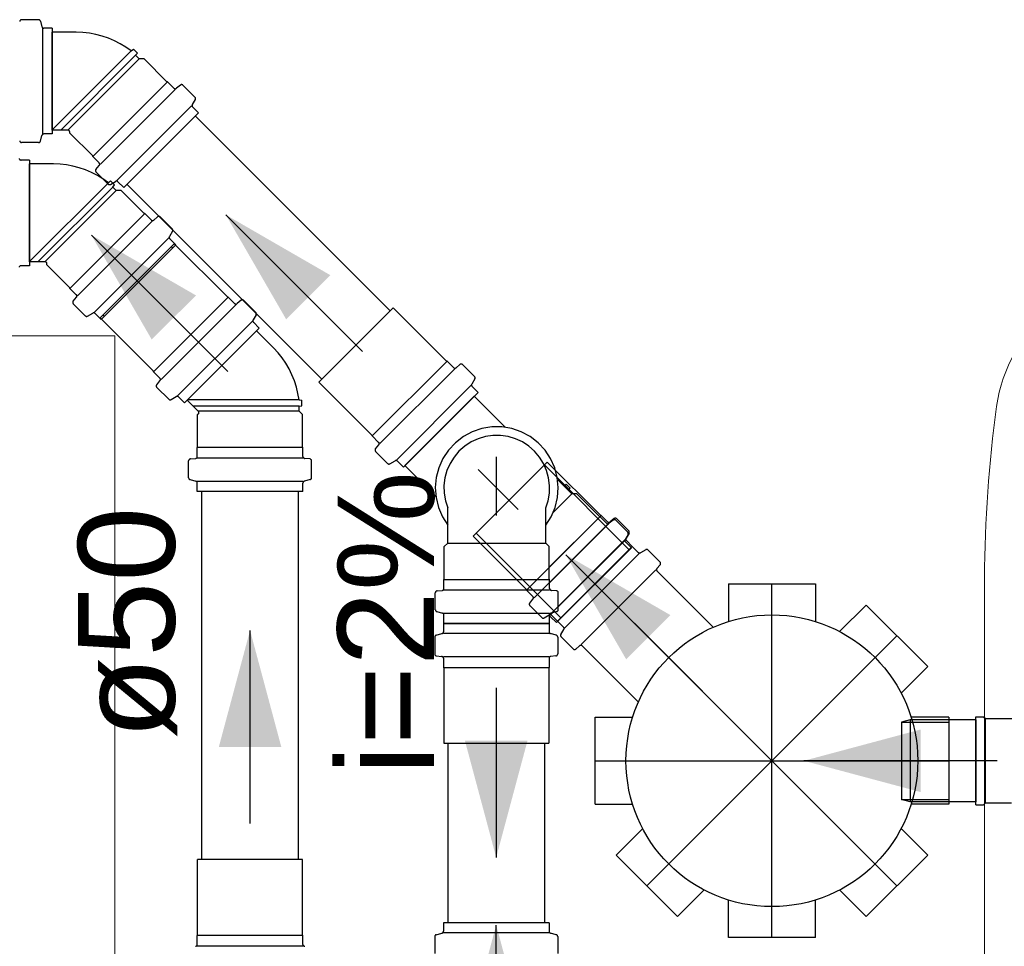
# Model space of a CAD drawing. Header units: millimetres. Extents: x -16331 to -10174, y -4135 to -3584.
# Tile 272 of 456: x -10314.76 to -10312.72, y -3937.85 to -3935.93. Entities that reach past the tile are written whole.
import ezdxf

# ---------------------------------------------------------------- set-up
doc = ezdxf.new("R2010")
doc.units = ezdxf.units.MM
doc.linetypes.add('DASHDOT', pattern=[2.54, 1.27, -0.635, 0, -0.635])
for name, color, linetype in [('CV-Condutos', 1, 'Continuous'), ('CV-Sentido conduto', 7, 'Continuous'), ('P-SANR-FIXT', 7, 'Continuous'), ('Simbolos', 7, 'Continuous'), ('Simbolos_int', 8, 'Continuous'), ('TQ-Condutos', 3, 'Continuous'), ('TQ-Sentido conduto', 7, 'Continuous'), ('TQ-Textos conduto', 7, 'Continuous')]:
    doc.layers.add(name, color=color, linetype=linetype)
doc.layers.add('IFC-Sapata-Contorno', color=253, linetype='Continuous', lineweight=5)
doc.styles.add('Arial', font='arial.ttf', dxfattribs={"height": 100})

msp = doc.modelspace()

# ---------------------------------------------------------------- hatches: boundary and pattern name
at = {"layer": 'CV-Condutos', "linetype": 'Continuous'}
msp.add_hatch(color=11, dxfattribs=at).paths.add_polyline_path([(-10313.7723, -3937.8079), (-10313.8111, -3937.9528), (-10313.7335, -3937.9528)])
at = {"layer": 'CV-Sentido conduto', "linetype": 'Continuous'}
msp.add_hatch(color=9, dxfattribs=at).paths.add_polyline_path([(-10313.7723, -3937.668), (-10313.7076, -3937.4265), (-10313.837, -3937.4265)])
at = {"layer": 'TQ-Sentido conduto', "linetype": 'Continuous'}
for points in [[(-10314.3319, -3936.3376), (-10314.2069, -3936.5541), (-10314.1154, -3936.4626)], [(-10314.6102, -3936.3794), (-10314.4852, -3936.5959), (-10314.3937, -3936.5044)], [(-10313.6284, -3937.0412), (-10313.5034, -3937.2577), (-10313.4119, -3937.1662)], [(-10314.2817, -3937.1979), (-10314.3464, -3937.4394), (-10314.217, -3937.4394)], [(-10313.1356, -3937.4679), (-10312.8941, -3937.5326), (-10312.8941, -3937.4032)]]:
    msp.add_hatch(color=92, dxfattribs=at).paths.add_polyline_path(points)

# ---------------------------------------------------------------- linework, layer by layer
at = {"layer": 'CV-Condutos'}
for p, q in [((-10313.8723, -3937.4315), (-10313.8723, -3937.8035)), ((-10313.6723, -3937.4315), (-10313.6723, -3937.8035))]:
    msp.add_line(p, q, dxfattribs=at)
msp.add_lwpolyline([(-10313.7723, -3938.5079), (-10313.7723, -3937.8079)], dxfattribs=at)
at = {"layer": 'CV-Sentido conduto'}
msp.add_lwpolyline([(-10313.7723, -3937.3171), (-10313.7723, -3937.668)], dxfattribs=at)
at = {"layer": 'IFC-Sapata-Contorno', "lineweight": 5}
for p, q in [((-10314.5616, -3936.5879), (-10315.8016, -3936.5879)), ((-10314.5616, -3938.4279), (-10314.5616, -3936.5879))]:
    msp.add_line(p, q, dxfattribs=at)
at = {"layer": 'P-SANR-FIXT', "lineweight": 5}
msp.add_line((-10312.7616, -3937.0893), (-10312.7616, -3938.3879), dxfattribs=at)
for centre, radius, start, end in [((-10312.4338, -3936.7755), 0.3058, 127.7645, 172.2355), ((-10310.0509, -3937.1004), 2.7108, 172.2355, 179.7645)]:
    msp.add_arc(centre, radius, start, end, dxfattribs=at)
at = {"layer": 'Simbolos'}
for p, q in [((-10314.7194, -3935.9336), (-10314.7545, -3935.9336)), ((-10314.7156, -3935.9366), (-10314.7124, -3935.9484)), ((-10314.6911, -3935.9514), (-10314.7085, -3935.9514)), ((-10314.6911, -3935.9514), (-10314.6911, -3936.1702)), ((-10314.6413, -3935.9594), (-10314.6911, -3935.9594)), ((-10314.5278, -3935.9983), (-10314.5232, -3935.9945)), ((-10314.5149, -3936.0027), (-10314.5232, -3935.9945)), ((-10314.5188, -3936.0074), (-10314.5149, -3936.0027)), ((-10314.5114, -3936.0147), (-10314.5188, -3936.0074)), ((-10314.5012, -3936.0147), (-10314.5114, -3936.0147)), ((-10314.4537, -3936.0622), (-10314.5012, -3936.0147)), ((-10314.4526, -3936.0622), (-10314.4537, -3936.0622)), ((-10314.4394, -3936.0755), (-10314.4526, -3936.0622)), ((-10314.4259, -3936.0689), (-10314.434, -3936.0757)), ((-10314.3957, -3936.094), (-10314.4205, -3936.0692)), ((-10314.395, -3936.0988), (-10314.4012, -3936.1094)), ((-10314.3883, -3936.1266), (-10314.4006, -3936.1143)), ((-10314.3883, -3936.1266), (-10314.543, -3936.2813)), ((-10314.7156, -3936.185), (-10314.7124, -3936.1732)), ((-10314.6911, -3936.1702), (-10314.7085, -3936.1702)), ((-10314.6588, -3936.1622), (-10314.6911, -3936.1622)), ((-10314.6548, -3936.1683), (-10314.6548, -3936.1662)), ((-10314.6073, -3936.2158), (-10314.6548, -3936.1683)), ((-10314.7194, -3936.188), (-10314.7545, -3936.188)), ((-10314.6073, -3936.2169), (-10314.6073, -3936.2158)), ((-10314.5941, -3936.2302), (-10314.6073, -3936.2169)), ((-10314.7383, -3936.2242), (-10314.7557, -3936.2242)), ((-10314.7383, -3936.2242), (-10314.7383, -3936.443)), ((-10314.6885, -3936.2322), (-10314.7383, -3936.2322)), ((-10314.6006, -3936.2437), (-10314.5938, -3936.2356)), ((-10314.5756, -3936.2738), (-10314.6004, -3936.2491)), ((-10314.575, -3936.2711), (-10314.5704, -3936.2673)), ((-10314.5707, -3936.2745), (-10314.5601, -3936.2683)), ((-10314.5621, -3936.2756), (-10314.5704, -3936.2673)), ((-10314.566, -3936.2802), (-10314.5621, -3936.2756)), ((-10314.5586, -3936.2875), (-10314.566, -3936.2802)), ((-10314.543, -3936.2813), (-10314.5553, -3936.269)), ((-10314.5484, -3936.2875), (-10314.5586, -3936.2875)), ((-10314.5009, -3936.335), (-10314.5484, -3936.2875)), ((-10314.4998, -3936.335), (-10314.5009, -3936.335)), ((-10314.4866, -3936.3483), (-10314.4998, -3936.335)), ((-10314.4731, -3936.3417), (-10314.4812, -3936.3485)), ((-10314.4429, -3936.3668), (-10314.4677, -3936.342)), ((-10314.4422, -3936.3716), (-10314.4484, -3936.3822)), ((-10314.4354, -3936.3994), (-10314.5902, -3936.5541)), ((-10314.4354, -3936.3994), (-10314.4477, -3936.3871)), ((-10314.328, -3936.5079), (-10314.4385, -3936.3975)), ((-10314.7383, -3936.443), (-10314.7557, -3936.443)), ((-10314.706, -3936.435), (-10314.7383, -3936.435)), ((-10314.702, -3936.4411), (-10314.702, -3936.439)), ((-10314.6545, -3936.4886), (-10314.702, -3936.4411)), ((-10314.6545, -3936.4898), (-10314.6545, -3936.4886)), ((-10314.6413, -3936.503), (-10314.6545, -3936.4898)), ((-10314.6478, -3936.5165), (-10314.641, -3936.5084)), ((-10314.6228, -3936.5467), (-10314.6475, -3936.5219)), ((-10314.3269, -3936.5079), (-10314.328, -3936.5079)), ((-10314.3137, -3936.5212), (-10314.3269, -3936.5079)), ((-10314.3002, -3936.5146), (-10314.3083, -3936.5214)), ((-10314.27, -3936.5397), (-10314.2948, -3936.5149)), ((-10314.6179, -3936.5473), (-10314.6073, -3936.5411)), ((-10314.5902, -3936.5541), (-10314.6025, -3936.5418)), ((-10314.2694, -3936.5445), (-10314.2755, -3936.5551)), ((-10313.8752, -3936.6407), (-10313.9857, -3936.5303)), ((-10314.4816, -3936.6615), (-10314.5921, -3936.5511)), ((-10314.2626, -3936.5723), (-10314.2749, -3936.56)), ((-10314.2626, -3936.5723), (-10314.4173, -3936.727)), ((-10314.233, -3936.6132), (-10314.2682, -3936.5779)), ((-10313.8741, -3936.6407), (-10313.8752, -3936.6407)), ((-10313.8608, -3936.654), (-10313.8741, -3936.6407)), ((-10313.8474, -3936.6474), (-10313.8554, -3936.6542)), ((-10313.8172, -3936.6725), (-10313.842, -3936.6477)), ((-10314.4816, -3936.6626), (-10314.4816, -3936.6615)), ((-10314.4684, -3936.6759), (-10314.4816, -3936.6626)), ((-10314.4749, -3936.6894), (-10314.4681, -3936.6813)), ((-10314.0288, -3936.7943), (-10314.1392, -3936.6839)), ((-10313.8165, -3936.6773), (-10313.8227, -3936.6879)), ((-10314.4499, -3936.7195), (-10314.4747, -3936.6948)), ((-10313.8097, -3936.7051), (-10313.9645, -3936.8598)), ((-10313.8097, -3936.7051), (-10313.822, -3936.6928)), ((-10314.4451, -3936.7202), (-10314.4344, -3936.714)), ((-10314.4173, -3936.727), (-10314.4296, -3936.7147)), ((-10314.3888, -3936.7442), (-10314.4116, -3936.7213)), ((-10314.1803, -3936.7209), (-10314.1743, -3936.7215)), ((-10314.1743, -3936.7332), (-10314.1743, -3936.7215)), ((-10313.7537, -3936.7774), (-10313.8179, -3936.7132)), ((-10314.3903, -3936.7513), (-10314.3888, -3936.7498)), ((-10314.1803, -3936.7337), (-10314.1743, -3936.7332)), ((-10314.1803, -3936.7441), (-10314.1803, -3936.7337)), ((-10314.1731, -3936.7513), (-10314.1803, -3936.7441)), ((-10314.3903, -3936.8185), (-10314.3903, -3936.7513)), ((-10314.1731, -3936.8185), (-10314.1731, -3936.7513)), ((-10314.0288, -3936.7955), (-10314.0288, -3936.7943)), ((-10314.0156, -3936.8087), (-10314.0288, -3936.7955)), ((-10314.3911, -3936.8193), (-10314.3903, -3936.8185)), ((-10314.3911, -3936.838), (-10314.3911, -3936.8193)), ((-10314.1723, -3936.8193), (-10314.1731, -3936.8185)), ((-10314.1723, -3936.838), (-10314.1723, -3936.8193)), ((-10314.0221, -3936.8222), (-10314.0153, -3936.8141)), ((-10313.9971, -3936.8524), (-10314.0218, -3936.8276)), ((-10314.4089, -3936.882), (-10314.4089, -3936.8469)), ((-10314.4052, -3936.8429), (-10314.3947, -3936.842)), ((-10314.1581, -3936.8429), (-10314.1686, -3936.842)), ((-10314.1545, -3936.882), (-10314.1545, -3936.8469)), ((-10313.9922, -3936.853), (-10313.9816, -3936.8468)), ((-10313.9645, -3936.8598), (-10313.9768, -3936.8475)), ((-10313.5561, -3936.9599), (-10313.6665, -3936.8494)), ((-10313.8971, -3936.9208), (-10313.9613, -3936.8566)), ((-10314.4059, -3936.8859), (-10314.394, -3936.889)), ((-10314.3911, -3936.9103), (-10314.3911, -3936.8929)), ((-10314.1723, -3936.9103), (-10314.1723, -3936.8929)), ((-10314.1574, -3936.8859), (-10314.1693, -3936.889)), ((-10313.6158, -3936.9153), (-10313.6451, -3936.886)), ((-10314.1723, -3936.9103), (-10314.3911, -3936.9103)), ((-10313.6322, -3936.8989), (-10313.6276, -3936.8951)), ((-10313.6193, -3936.9034), (-10313.6276, -3936.8951)), ((-10313.6231, -3936.908), (-10313.6193, -3936.9034)), ((-10313.6056, -3936.9153), (-10313.6158, -3936.9153)), ((-10313.5581, -3936.9628), (-10313.6056, -3936.9153)), ((-10313.8725, -3937.0173), (-10313.8725, -3936.9445)), ((-10313.6697, -3937.0173), (-10313.6697, -3936.9445)), ((-10313.557, -3936.9628), (-10313.5581, -3936.9628)), ((-10313.5437, -3936.9761), (-10313.557, -3936.9628)), ((-10313.5549, -3936.9599), (-10313.5561, -3936.9599)), ((-10313.5417, -3936.9731), (-10313.5549, -3936.9599)), ((-10313.5302, -3936.9695), (-10313.5383, -3936.9763)), ((-10313.5282, -3936.9666), (-10313.5363, -3936.9734)), ((-10313.5001, -3936.9946), (-10313.5248, -3936.9698)), ((-10313.498, -3936.9916), (-10313.5228, -3936.9668)), ((-10313.7096, -3937.1135), (-10313.8201, -3937.003)), ((-10313.4994, -3936.9994), (-10313.5056, -3937.01)), ((-10313.4926, -3937.0272), (-10313.5049, -3937.0149)), ((-10313.4974, -3936.9965), (-10313.5035, -3937.0071)), ((-10313.4906, -3937.0242), (-10313.5029, -3937.0119)), ((-10313.8797, -3937.0244), (-10313.8725, -3937.0173)), ((-10313.8797, -3937.0916), (-10313.8797, -3937.0244)), ((-10313.6625, -3937.0245), (-10313.6697, -3937.0173)), ((-10313.6625, -3937.0917), (-10313.6625, -3937.0245)), ((-10313.4926, -3937.0272), (-10313.6473, -3937.1819)), ((-10313.6453, -3937.179), (-10313.4906, -3937.0242)), ((-10313.4906, -3937.0242), (-10313.6453, -3937.179)), ((-10313.4906, -3937.0242), (-10313.4783, -3937.0365)), ((-10313.4628, -3937.031), (-10313.4734, -3937.0372)), ((-10313.458, -3937.0317), (-10313.4332, -3937.0565)), ((-10313.4329, -3937.0619), (-10313.4397, -3937.0699)), ((-10313.4395, -3937.0753), (-10313.3233, -3937.1915)), ((-10313.8805, -3937.0924), (-10313.8797, -3937.0916)), ((-10313.8805, -3937.1112), (-10313.8805, -3937.0924)), ((-10313.6617, -3937.0925), (-10313.6625, -3937.0917)), ((-10313.6617, -3937.1112), (-10313.6617, -3937.0925)), ((-10313.8946, -3937.1161), (-10313.8841, -3937.1152)), ((-10313.7096, -3937.1146), (-10313.7096, -3937.1135)), ((-10313.6964, -3937.1278), (-10313.7096, -3937.1146)), ((-10313.6475, -3937.1161), (-10313.658, -3937.1152)), ((-10313.2917, -3937.1019), (-10313.2917, -3937.1796)), ((-10313.2917, -3937.1019), (-10313.1117, -3937.1019)), ((-10313.1117, -3937.1019), (-10313.1117, -3937.1796)), ((-10313.8983, -3937.1551), (-10313.8983, -3937.1201)), ((-10313.7029, -3937.1413), (-10313.6962, -3937.1332)), ((-10313.6439, -3937.1551), (-10313.6439, -3937.1201)), ((-10313.6779, -3937.1715), (-10313.7027, -3937.1467)), ((-10313.0065, -3937.1454), (-10313.0615, -3937.2004)), ((-10313.0065, -3937.1454), (-10312.8792, -3937.2727)), ((-10313.8953, -3937.159), (-10313.8834, -3937.1622)), ((-10313.8805, -3937.1835), (-10313.8805, -3937.166)), ((-10313.6731, -3937.1722), (-10313.6624, -3937.166)), ((-10313.6617, -3937.1835), (-10313.6617, -3937.166)), ((-10313.6473, -3937.1819), (-10313.6596, -3937.1696)), ((-10313.6468, -3937.159), (-10313.6587, -3937.1622)), ((-10313.6453, -3937.179), (-10313.6576, -3937.1666)), ((-10313.8817, -3937.1835), (-10313.6629, -3937.1835)), ((-10313.8817, -3937.1835), (-10313.8817, -3937.2009)), ((-10313.6617, -3937.1835), (-10313.8805, -3937.1835)), ((-10313.6629, -3937.1835), (-10313.6629, -3937.2009)), ((-10313.6453, -3937.179), (-10313.633, -3937.1913)), ((-10313.6385, -3937.2067), (-10313.6323, -3937.1961)), ((-10313.8995, -3937.2118), (-10313.8995, -3937.2468)), ((-10313.8965, -3937.2079), (-10313.8846, -3937.2047)), ((-10313.648, -3937.2079), (-10313.6599, -3937.2047)), ((-10313.6451, -3937.2118), (-10313.6451, -3937.2468)), ((-10313.6379, -3937.2116), (-10313.6131, -3937.2363)), ((-10313.6077, -3937.2366), (-10313.5996, -3937.2298)), ((-10313.5942, -3937.2301), (-10313.4781, -3937.3462)), ((-10313.8958, -3937.2508), (-10313.8853, -3937.2517)), ((-10313.8817, -3937.2557), (-10313.8817, -3937.2745)), ((-10313.6629, -3937.2557), (-10313.6629, -3937.2745)), ((-10313.6487, -3937.2508), (-10313.6592, -3937.2517)), ((-10313.8817, -3937.2745), (-10313.8809, -3937.2753)), ((-10313.8809, -3937.2753), (-10313.8809, -3937.4315)), ((-10313.6629, -3937.2745), (-10313.6637, -3937.2753)), ((-10313.6637, -3937.2753), (-10313.6637, -3937.4315)), ((-10312.8792, -3937.2727), (-10312.9342, -3937.3277)), ((-10313.5677, -3937.3779), (-10313.4899, -3937.3779)), ((-10313.5677, -3937.5579), (-10313.5677, -3937.3779)), ((-10312.8357, -3937.3779), (-10312.9134, -3937.3779)), ((-10312.8357, -3937.3779), (-10312.8357, -3937.5579)), ((-10312.7797, -3937.5591), (-10312.7797, -3937.3767)), ((-10312.7797, -3937.3767), (-10312.7637, -3937.3767)), ((-10312.7637, -3937.3767), (-10312.7597, -3937.3807)), ((-10312.7597, -3937.3807), (-10312.6997, -3937.3807)), ((-10312.9157, -3937.3831), (-10312.9336, -3937.3879)), ((-10312.7797, -3937.3831), (-10312.9157, -3937.3831)), ((-10312.7797, -3937.3831), (-10312.7797, -3937.5527)), ((-10313.5677, -3937.5579), (-10313.4899, -3937.5579)), ((-10312.9157, -3937.5527), (-10312.9336, -3937.5479)), ((-10312.7797, -3937.5527), (-10312.9157, -3937.5527)), ((-10312.8357, -3937.5579), (-10312.9134, -3937.5579)), ((-10312.7797, -3937.5591), (-10312.7637, -3937.5591)), ((-10312.7637, -3937.5591), (-10312.7597, -3937.5551)), ((-10312.7597, -3937.5551), (-10312.7058, -3937.5551)), ((-10313.5241, -3937.663), (-10313.4691, -3937.6081)), ((-10312.8792, -3937.663), (-10312.9342, -3937.6081)), ((-10313.3968, -3937.7903), (-10313.5241, -3937.663)), ((-10312.8792, -3937.663), (-10313.0065, -3937.7903)), ((-10314.3903, -3937.8285), (-10314.3903, -3937.6723)), ((-10314.1731, -3937.8285), (-10314.1731, -3937.6723)), ((-10313.3968, -3937.7903), (-10313.3419, -3937.7354)), ((-10313.0065, -3937.7903), (-10313.0615, -3937.7354)), ((-10313.2917, -3937.8339), (-10313.2917, -3937.7561)), ((-10313.1117, -3937.8339), (-10313.1117, -3937.7561)), ((-10313.6629, -3937.8035), (-10313.8817, -3937.8035)), ((-10313.8817, -3937.8035), (-10313.8817, -3937.8209)), ((-10313.6629, -3937.8035), (-10313.6629, -3937.8209)), ((-10314.3911, -3937.8293), (-10314.3903, -3937.8285)), ((-10314.3911, -3937.848), (-10314.3911, -3937.8293)), ((-10314.1723, -3937.8293), (-10314.1731, -3937.8285)), ((-10314.1723, -3937.848), (-10314.1723, -3937.8293)), ((-10313.8965, -3937.8279), (-10313.8846, -3937.8248)), ((-10313.648, -3937.8279), (-10313.6599, -3937.8248)), ((-10313.8995, -3937.8318), (-10313.8995, -3937.8669)), ((-10313.6451, -3937.8318), (-10313.6451, -3937.8669)), ((-10313.1117, -3937.8339), (-10313.2917, -3937.8339))]:
    msp.add_line(p, q, dxfattribs=at)
for points in [[(-10314.7545, -3935.9336), (-10314.7551, -3935.9337), (-10314.7558, -3935.9338), (-10314.7564, -3935.9341), (-10314.7569, -3935.9344), (-10314.7574, -3935.9349), (-10314.7578, -3935.9354), (-10314.7581, -3935.936), (-10314.7584, -3935.9366), (-10314.7585, -3935.9373)], [(-10314.7156, -3935.9366), (-10314.7158, -3935.936), (-10314.716, -3935.9355), (-10314.7164, -3935.935), (-10314.7168, -3935.9346), (-10314.7172, -3935.9343), (-10314.7177, -3935.934), (-10314.7183, -3935.9338), (-10314.7189, -3935.9337), (-10314.7194, -3935.9336)], [(-10314.7124, -3935.9484), (-10314.7122, -3935.949), (-10314.7119, -3935.9495), (-10314.7116, -3935.95), (-10314.7112, -3935.9504), (-10314.7107, -3935.9508), (-10314.7102, -3935.951), (-10314.7097, -3935.9512), (-10314.7091, -3935.9514), (-10314.7085, -3935.9514)], [(-10314.5278, -3935.9983), (-10314.5389, -3935.9904), (-10314.5505, -3935.9834), (-10314.5626, -3935.9772), (-10314.575, -3935.9719), (-10314.5879, -3935.9675), (-10314.601, -3935.9641), (-10314.6143, -3935.9615), (-10314.6278, -3935.96), (-10314.6413, -3935.9594)], [(-10314.4394, -3936.0755), (-10314.4389, -3936.0759), (-10314.4383, -3936.0762), (-10314.4377, -3936.0765), (-10314.437, -3936.0766), (-10314.4364, -3936.0766), (-10314.4357, -3936.0765), (-10314.4351, -3936.0764), (-10314.4345, -3936.0761), (-10314.434, -3936.0757)], [(-10314.4205, -3936.0692), (-10314.421, -3936.0688), (-10314.4215, -3936.0684), (-10314.4221, -3936.0682), (-10314.4228, -3936.068), (-10314.4235, -3936.068), (-10314.4241, -3936.0681), (-10314.4247, -3936.0683), (-10314.4253, -3936.0686), (-10314.4259, -3936.0689)], [(-10314.3951, -3936.0988), (-10314.3948, -3936.0983), (-10314.3946, -3936.0977), (-10314.3945, -3936.0971), (-10314.3945, -3936.0966), (-10314.3946, -3936.096), (-10314.3948, -3936.0954), (-10314.395, -3936.0949), (-10314.3953, -3936.0944), (-10314.3957, -3936.094)], [(-10314.4012, -3936.1094), (-10314.4014, -3936.11), (-10314.4016, -3936.1105), (-10314.4017, -3936.1111), (-10314.4017, -3936.1117), (-10314.4016, -3936.1122), (-10314.4015, -3936.1128), (-10314.4012, -3936.1133), (-10314.4009, -3936.1138), (-10314.4006, -3936.1143)], [(-10314.7085, -3936.1702), (-10314.7091, -3936.1703), (-10314.7097, -3936.1704), (-10314.7102, -3936.1706), (-10314.7107, -3936.1709), (-10314.7112, -3936.1712), (-10314.7116, -3936.1716), (-10314.7119, -3936.1721), (-10314.7122, -3936.1726), (-10314.7124, -3936.1732)], [(-10314.6548, -3936.1662), (-10314.6548, -3936.1659), (-10314.6549, -3936.1655), (-10314.655, -3936.1652), (-10314.6551, -3936.1649), (-10314.6552, -3936.1645), (-10314.6554, -3936.1642), (-10314.6555, -3936.1639), (-10314.6558, -3936.1637), (-10314.656, -3936.1634), (-10314.6562, -3936.1632), (-10314.6565, -3936.1629), (-10314.6568, -3936.1628), (-10314.6571, -3936.1626), (-10314.6575, -3936.1625), (-10314.6578, -3936.1624), (-10314.6581, -3936.1623), (-10314.6585, -3936.1622), (-10314.6588, -3936.1622)], [(-10314.7585, -3936.1844), (-10314.7584, -3936.185), (-10314.7581, -3936.1856), (-10314.7578, -3936.1862), (-10314.7574, -3936.1867), (-10314.7569, -3936.1872), (-10314.7564, -3936.1875), (-10314.7558, -3936.1878), (-10314.7551, -3936.188), (-10314.7545, -3936.188)], [(-10314.7194, -3936.188), (-10314.7189, -3936.188), (-10314.7183, -3936.1878), (-10314.7177, -3936.1876), (-10314.7172, -3936.1874), (-10314.7168, -3936.187), (-10314.7164, -3936.1866), (-10314.716, -3936.1861), (-10314.7158, -3936.1856), (-10314.7156, -3936.185)], [(-10314.7596, -3936.2213), (-10314.7594, -3936.2218), (-10314.7591, -3936.2223), (-10314.7588, -3936.2228), (-10314.7584, -3936.2232), (-10314.7579, -3936.2236), (-10314.7574, -3936.2239), (-10314.7569, -3936.2241), (-10314.7563, -3936.2242), (-10314.7557, -3936.2242)], [(-10314.575, -3936.2711), (-10314.5861, -3936.2633), (-10314.5977, -3936.2562), (-10314.6097, -3936.25), (-10314.6222, -3936.2447), (-10314.6351, -3936.2403), (-10314.6482, -3936.2369), (-10314.6615, -3936.2344), (-10314.675, -3936.2328), (-10314.6885, -3936.2322)], [(-10314.5938, -3936.2356), (-10314.5935, -3936.235), (-10314.5932, -3936.2344), (-10314.593, -3936.2338), (-10314.5929, -3936.2332), (-10314.5929, -3936.2325), (-10314.5931, -3936.2319), (-10314.5933, -3936.2312), (-10314.5937, -3936.2307), (-10314.5941, -3936.2302)], [(-10314.6006, -3936.2437), (-10314.601, -3936.2442), (-10314.6013, -3936.2448), (-10314.6014, -3936.2454), (-10314.6015, -3936.2461), (-10314.6015, -3936.2467), (-10314.6014, -3936.2474), (-10314.6011, -3936.248), (-10314.6008, -3936.2486), (-10314.6004, -3936.2491)], [(-10314.5756, -3936.2738), (-10314.5751, -3936.2742), (-10314.5746, -3936.2745), (-10314.5741, -3936.2748), (-10314.5736, -3936.2749), (-10314.573, -3936.275), (-10314.5724, -3936.275), (-10314.5718, -3936.2749), (-10314.5713, -3936.2747), (-10314.5707, -3936.2745)], [(-10314.5553, -3936.269), (-10314.5557, -3936.2686), (-10314.5562, -3936.2683), (-10314.5567, -3936.2681), (-10314.5573, -3936.2679), (-10314.5579, -3936.2678), (-10314.5584, -3936.2678), (-10314.559, -3936.2679), (-10314.5596, -3936.2681), (-10314.5601, -3936.2683)], [(-10314.4677, -3936.342), (-10314.4682, -3936.3416), (-10314.4687, -3936.3412), (-10314.4693, -3936.341), (-10314.47, -3936.3409), (-10314.4706, -3936.3408), (-10314.4713, -3936.3409), (-10314.4719, -3936.3411), (-10314.4725, -3936.3414), (-10314.4731, -3936.3418)], [(-10314.4866, -3936.3483), (-10314.4861, -3936.3487), (-10314.4855, -3936.349), (-10314.4849, -3936.3493), (-10314.4842, -3936.3494), (-10314.4836, -3936.3494), (-10314.4829, -3936.3494), (-10314.4823, -3936.3492), (-10314.4817, -3936.3489), (-10314.4812, -3936.3485)], [(-10314.4484, -3936.3823), (-10314.4486, -3936.3828), (-10314.4488, -3936.3833), (-10314.4489, -3936.3839), (-10314.4489, -3936.3845), (-10314.4488, -3936.3851), (-10314.4487, -3936.3856), (-10314.4484, -3936.3862), (-10314.4481, -3936.3866), (-10314.4477, -3936.3871)], [(-10314.4422, -3936.3716), (-10314.442, -3936.3711), (-10314.4418, -3936.3705), (-10314.4417, -3936.37), (-10314.4417, -3936.3694), (-10314.4418, -3936.3688), (-10314.442, -3936.3682), (-10314.4422, -3936.3677), (-10314.4425, -3936.3672), (-10314.4429, -3936.3668)], [(-10314.7557, -3936.443), (-10314.7563, -3936.4431), (-10314.7569, -3936.4432), (-10314.7574, -3936.4434), (-10314.7579, -3936.4437), (-10314.7584, -3936.444), (-10314.7588, -3936.4445), (-10314.7591, -3936.4449), (-10314.7594, -3936.4454), (-10314.7596, -3936.446)], [(-10314.702, -3936.439), (-10314.7021, -3936.4383), (-10314.7023, -3936.4377), (-10314.7025, -3936.437), (-10314.7029, -3936.4365), (-10314.7034, -3936.436), (-10314.704, -3936.4356), (-10314.7046, -3936.4353), (-10314.7053, -3936.4351), (-10314.706, -3936.435)], [(-10314.641, -3936.5084), (-10314.6407, -3936.5079), (-10314.6404, -3936.5073), (-10314.6402, -3936.5066), (-10314.6401, -3936.506), (-10314.6401, -3936.5053), (-10314.6403, -3936.5047), (-10314.6405, -3936.5041), (-10314.6408, -3936.5035), (-10314.6413, -3936.503)], [(-10314.6478, -3936.5165), (-10314.6482, -3936.517), (-10314.6485, -3936.5176), (-10314.6486, -3936.5183), (-10314.6487, -3936.5189), (-10314.6487, -3936.5196), (-10314.6486, -3936.5202), (-10314.6483, -3936.5208), (-10314.648, -3936.5214), (-10314.6475, -3936.5219)], [(-10314.3137, -3936.5212), (-10314.3132, -3936.5216), (-10314.3126, -3936.5219), (-10314.312, -3936.5222), (-10314.3113, -3936.5223), (-10314.3107, -3936.5223), (-10314.31, -3936.5223), (-10314.3094, -3936.5221), (-10314.3088, -3936.5218), (-10314.3083, -3936.5214)], [(-10314.2948, -3936.5149), (-10314.2953, -3936.5145), (-10314.2958, -3936.5141), (-10314.2965, -3936.5139), (-10314.2971, -3936.5137), (-10314.2978, -3936.5137), (-10314.2984, -3936.5138), (-10314.299, -3936.514), (-10314.2996, -3936.5143), (-10314.3002, -3936.5146)], [(-10314.6228, -3936.5467), (-10314.6223, -3936.547), (-10314.6218, -3936.5474), (-10314.6213, -3936.5476), (-10314.6208, -3936.5478), (-10314.6202, -3936.5478), (-10314.6196, -3936.5478), (-10314.619, -3936.5477), (-10314.6185, -3936.5476), (-10314.6179, -3936.5473)], [(-10314.6025, -3936.5418), (-10314.6029, -3936.5414), (-10314.6034, -3936.5411), (-10314.6039, -3936.5409), (-10314.6045, -3936.5407), (-10314.6051, -3936.5406), (-10314.6056, -3936.5406), (-10314.6062, -3936.5407), (-10314.6068, -3936.5409), (-10314.6073, -3936.5412)], [(-10314.2694, -3936.5445), (-10314.2691, -3936.544), (-10314.2689, -3936.5434), (-10314.2688, -3936.5428), (-10314.2688, -3936.5423), (-10314.2689, -3936.5417), (-10314.2691, -3936.5411), (-10314.2693, -3936.5406), (-10314.2696, -3936.5401), (-10314.27, -3936.5397)], [(-10314.2755, -3936.5551), (-10314.2758, -3936.5557), (-10314.2759, -3936.5562), (-10314.276, -3936.5568), (-10314.276, -3936.5574), (-10314.276, -3936.5579), (-10314.2758, -3936.5585), (-10314.2756, -3936.559), (-10314.2752, -3936.5595), (-10314.2749, -3936.56)], [(-10314.1802, -3936.7209), (-10314.1825, -3936.7075), (-10314.1857, -3936.6943), (-10314.1899, -3936.6814), (-10314.195, -3936.6689), (-10314.2009, -3936.6567), (-10314.2078, -3936.645), (-10314.2154, -3936.6338), (-10314.2238, -3936.6231), (-10314.233, -3936.6131)], [(-10313.842, -3936.6477), (-10313.8425, -3936.6473), (-10313.843, -3936.6469), (-10313.8436, -3936.6467), (-10313.8443, -3936.6466), (-10313.8449, -3936.6465), (-10313.8456, -3936.6466), (-10313.8462, -3936.6468), (-10313.8468, -3936.6471), (-10313.8474, -3936.6475)], [(-10313.8608, -3936.654), (-10313.8603, -3936.6544), (-10313.8598, -3936.6547), (-10313.8592, -3936.655), (-10313.8585, -3936.6551), (-10313.8579, -3936.6551), (-10313.8572, -3936.6551), (-10313.8566, -3936.6549), (-10313.856, -3936.6546), (-10313.8554, -3936.6542)], [(-10314.4749, -3936.6894), (-10314.4753, -3936.6899), (-10314.4756, -3936.6905), (-10314.4758, -3936.6911), (-10314.4758, -3936.6918), (-10314.4758, -3936.6924), (-10314.4757, -3936.6931), (-10314.4754, -3936.6937), (-10314.4751, -3936.6943), (-10314.4747, -3936.6948)], [(-10314.4682, -3936.6813), (-10314.4678, -3936.6807), (-10314.4675, -3936.6801), (-10314.4673, -3936.6795), (-10314.4672, -3936.6789), (-10314.4672, -3936.6782), (-10314.4674, -3936.6776), (-10314.4676, -3936.6769), (-10314.468, -3936.6764), (-10314.4684, -3936.6759)], [(-10313.8227, -3936.688), (-10313.8229, -3936.6885), (-10313.8231, -3936.689), (-10313.8232, -3936.6896), (-10313.8232, -3936.6902), (-10313.8231, -3936.6908), (-10313.823, -3936.6913), (-10313.8227, -3936.6919), (-10313.8224, -3936.6923), (-10313.822, -3936.6928)], [(-10313.8165, -3936.6773), (-10313.8163, -3936.6768), (-10313.8161, -3936.6762), (-10313.816, -3936.6757), (-10313.816, -3936.6751), (-10313.8161, -3936.6745), (-10313.8162, -3936.6739), (-10313.8165, -3936.6734), (-10313.8168, -3936.6729), (-10313.8172, -3936.6725)], [(-10314.4499, -3936.7195), (-10314.4494, -3936.7199), (-10314.449, -3936.7202), (-10314.4484, -3936.7205), (-10314.4479, -3936.7206), (-10314.4473, -3936.7207), (-10314.4467, -3936.7207), (-10314.4461, -3936.7206), (-10314.4456, -3936.7204), (-10314.4451, -3936.7202)], [(-10314.4296, -3936.7147), (-10314.43, -3936.7143), (-10314.4305, -3936.714), (-10314.431, -3936.7138), (-10314.4316, -3936.7136), (-10314.4322, -3936.7135), (-10314.4328, -3936.7135), (-10314.4333, -3936.7136), (-10314.4339, -3936.7138), (-10314.4344, -3936.714)], [(-10314.3888, -3936.7498), (-10314.3883, -3936.7493), (-10314.388, -3936.7487), (-10314.3878, -3936.748), (-10314.3876, -3936.7474), (-10314.3876, -3936.7467), (-10314.3878, -3936.746), (-10314.388, -3936.7453), (-10314.3883, -3936.7447), (-10314.3888, -3936.7442)], [(-10314.0153, -3936.8141), (-10314.0149, -3936.8136), (-10314.0147, -3936.813), (-10314.0145, -3936.8123), (-10314.0144, -3936.8117), (-10314.0144, -3936.811), (-10314.0146, -3936.8104), (-10314.0148, -3936.8098), (-10314.0151, -3936.8092), (-10314.0156, -3936.8087)], [(-10313.6697, -3936.9445), (-10313.6648, -3936.9294), (-10313.6622, -3936.9138), (-10313.6618, -3936.898), (-10313.6638, -3936.8823), (-10313.6679, -3936.867), (-10313.6743, -3936.8525), (-10313.6827, -3936.839), (-10313.6929, -3936.8269), (-10313.7047, -3936.8164), (-10313.718, -3936.8078), (-10313.7323, -3936.8011), (-10313.7475, -3936.7966), (-10313.7632, -3936.7943), (-10313.779, -3936.7943), (-10313.7947, -3936.7966), (-10313.8099, -3936.8011), (-10313.8242, -3936.8078), (-10313.8375, -3936.8164), (-10313.8493, -3936.8269), (-10313.8595, -3936.839), (-10313.8679, -3936.8525), (-10313.8743, -3936.867), (-10313.8784, -3936.8823), (-10313.8804, -3936.898), (-10313.88, -3936.9138), (-10313.8774, -3936.9294), (-10313.8725, -3936.9445)], [(-10314.0221, -3936.8222), (-10314.0225, -3936.8227), (-10314.0227, -3936.8233), (-10314.0229, -3936.8239), (-10314.023, -3936.8246), (-10314.023, -3936.8253), (-10314.0228, -3936.8259), (-10314.0226, -3936.8265), (-10314.0223, -3936.8271), (-10314.0218, -3936.8276)], [(-10314.4052, -3936.8429), (-10314.4059, -3936.8431), (-10314.4065, -3936.8433), (-10314.4071, -3936.8436), (-10314.4076, -3936.844), (-10314.408, -3936.8445), (-10314.4084, -3936.845), (-10314.4086, -3936.8456), (-10314.4088, -3936.8463), (-10314.4089, -3936.8469)], [(-10314.3947, -3936.842), (-10314.3941, -3936.8419), (-10314.3934, -3936.8417), (-10314.3929, -3936.8414), (-10314.3923, -3936.8409), (-10314.3919, -3936.8405), (-10314.3915, -3936.8399), (-10314.3913, -3936.8393), (-10314.3911, -3936.8387), (-10314.3911, -3936.838)], [(-10314.1723, -3936.838), (-10314.1722, -3936.8387), (-10314.172, -3936.8393), (-10314.1718, -3936.8399), (-10314.1714, -3936.8405), (-10314.171, -3936.8409), (-10314.1705, -3936.8414), (-10314.1699, -3936.8417), (-10314.1693, -3936.8419), (-10314.1686, -3936.842)], [(-10314.1545, -3936.8469), (-10314.1545, -3936.8463), (-10314.1547, -3936.8456), (-10314.1549, -3936.845), (-10314.1553, -3936.8445), (-10314.1557, -3936.844), (-10314.1563, -3936.8436), (-10314.1568, -3936.8433), (-10314.1575, -3936.8431), (-10314.1581, -3936.8429)], [(-10313.9971, -3936.8524), (-10313.9966, -3936.8527), (-10313.9961, -3936.8531), (-10313.9956, -3936.8533), (-10313.995, -3936.8535), (-10313.9945, -3936.8535), (-10313.9939, -3936.8535), (-10313.9933, -3936.8534), (-10313.9928, -3936.8533), (-10313.9922, -3936.853)], [(-10313.9768, -3936.8475), (-10313.9772, -3936.8471), (-10313.9777, -3936.8468), (-10313.9782, -3936.8466), (-10313.9788, -3936.8464), (-10313.9793, -3936.8463), (-10313.9799, -3936.8463), (-10313.9805, -3936.8464), (-10313.9811, -3936.8466), (-10313.9816, -3936.8469)], [(-10314.4089, -3936.882), (-10314.4088, -3936.8825), (-10314.4087, -3936.8831), (-10314.4085, -3936.8837), (-10314.4082, -3936.8842), (-10314.4078, -3936.8846), (-10314.4074, -3936.885), (-10314.407, -3936.8854), (-10314.4064, -3936.8856), (-10314.4059, -3936.8858)], [(-10314.3911, -3936.8929), (-10314.3911, -3936.8923), (-10314.3912, -3936.8917), (-10314.3914, -3936.8912), (-10314.3917, -3936.8907), (-10314.3921, -3936.8902), (-10314.3925, -3936.8898), (-10314.393, -3936.8895), (-10314.3935, -3936.8892), (-10314.394, -3936.889)], [(-10314.1693, -3936.889), (-10314.1698, -3936.8892), (-10314.1704, -3936.8895), (-10314.1708, -3936.8898), (-10314.1712, -3936.8902), (-10314.1716, -3936.8907), (-10314.1719, -3936.8912), (-10314.1721, -3936.8917), (-10314.1722, -3936.8923), (-10314.1723, -3936.8929)], [(-10314.1574, -3936.8858), (-10314.1569, -3936.8856), (-10314.1564, -3936.8854), (-10314.1559, -3936.885), (-10314.1555, -3936.8846), (-10314.1551, -3936.8842), (-10314.1548, -3936.8837), (-10314.1546, -3936.8831), (-10314.1545, -3936.8825), (-10314.1545, -3936.882)], [(-10313.5417, -3936.9731), (-10313.5412, -3936.9736), (-10313.5406, -3936.9739), (-10313.54, -3936.9741), (-10313.5394, -3936.9743), (-10313.5387, -3936.9743), (-10313.5381, -3936.9742), (-10313.5374, -3936.974), (-10313.5368, -3936.9737), (-10313.5363, -3936.9734)], [(-10313.5248, -3936.9698), (-10313.5253, -3936.9694), (-10313.5259, -3936.969), (-10313.5265, -3936.9688), (-10313.5272, -3936.9687), (-10313.5278, -3936.9686), (-10313.5285, -3936.9687), (-10313.5291, -3936.9689), (-10313.5297, -3936.9692), (-10313.5302, -3936.9696)], [(-10313.5228, -3936.9668), (-10313.5233, -3936.9664), (-10313.5239, -3936.9661), (-10313.5245, -3936.9658), (-10313.5251, -3936.9657), (-10313.5258, -3936.9657), (-10313.5264, -3936.9658), (-10313.5271, -3936.9659), (-10313.5277, -3936.9662), (-10313.5282, -3936.9666)], [(-10313.5437, -3936.9761), (-10313.5432, -3936.9765), (-10313.5427, -3936.9768), (-10313.542, -3936.9771), (-10313.5414, -3936.9772), (-10313.5407, -3936.9772), (-10313.5401, -3936.9772), (-10313.5395, -3936.977), (-10313.5389, -3936.9767), (-10313.5383, -3936.9763)], [(-10313.4994, -3936.9994), (-10313.4992, -3936.9989), (-10313.499, -3936.9983), (-10313.4989, -3936.9978), (-10313.4989, -3936.9972), (-10313.499, -3936.9966), (-10313.4991, -3936.996), (-10313.4994, -3936.9955), (-10313.4997, -3936.995), (-10313.5001, -3936.9946)], [(-10313.4974, -3936.9965), (-10313.4971, -3936.9959), (-10313.497, -3936.9954), (-10313.4969, -3936.9948), (-10313.4969, -3936.9942), (-10313.4969, -3936.9936), (-10313.4971, -3936.9931), (-10313.4973, -3936.9926), (-10313.4976, -3936.9921), (-10313.498, -3936.9916)], [(-10313.5056, -3937.0101), (-10313.5058, -3937.0106), (-10313.506, -3937.0111), (-10313.5061, -3937.0117), (-10313.5061, -3937.0123), (-10313.506, -3937.0129), (-10313.5058, -3937.0134), (-10313.5056, -3937.014), (-10313.5053, -3937.0144), (-10313.5049, -3937.0149)], [(-10313.5035, -3937.0071), (-10313.5038, -3937.0076), (-10313.504, -3937.0082), (-10313.504, -3937.0088), (-10313.5041, -3937.0093), (-10313.504, -3937.0099), (-10313.5038, -3937.0105), (-10313.5036, -3937.011), (-10313.5033, -3937.0115), (-10313.5029, -3937.0119)], [(-10313.458, -3937.0317), (-10313.4584, -3937.0313), (-10313.4589, -3937.031), (-10313.4594, -3937.0307), (-10313.46, -3937.0306), (-10313.4606, -3937.0305), (-10313.4611, -3937.0305), (-10313.4617, -3937.0306), (-10313.4623, -3937.0308), (-10313.4628, -3937.031)], [(-10313.4783, -3937.0365), (-10313.4778, -3937.0369), (-10313.4773, -3937.0372), (-10313.4768, -3937.0375), (-10313.4763, -3937.0376), (-10313.4757, -3937.0377), (-10313.4751, -3937.0377), (-10313.4745, -3937.0376), (-10313.474, -3937.0374), (-10313.4735, -3937.0372)], [(-10313.4397, -3937.0699), (-10313.4401, -3937.0705), (-10313.4404, -3937.0711), (-10313.4406, -3937.0717), (-10313.4406, -3937.0724), (-10313.4406, -3937.073), (-10313.4405, -3937.0737), (-10313.4402, -3937.0743), (-10313.4399, -3937.0748), (-10313.4395, -3937.0753)], [(-10313.433, -3937.0619), (-10313.4326, -3937.0613), (-10313.4323, -3937.0607), (-10313.4321, -3937.0601), (-10313.432, -3937.0594), (-10313.4321, -3937.0588), (-10313.4322, -3937.0581), (-10313.4324, -3937.0575), (-10313.4328, -3937.057), (-10313.4332, -3937.0565)], [(-10313.8946, -3937.1161), (-10313.8953, -3937.1162), (-10313.8959, -3937.1164), (-10313.8965, -3937.1167), (-10313.897, -3937.1171), (-10313.8974, -3937.1176), (-10313.8978, -3937.1181), (-10313.8981, -3937.1187), (-10313.8982, -3937.1194), (-10313.8983, -3937.12)], [(-10313.8841, -3937.1152), (-10313.8835, -3937.1151), (-10313.8828, -3937.1148), (-10313.8823, -3937.1145), (-10313.8817, -3937.1141), (-10313.8813, -3937.1136), (-10313.8809, -3937.1131), (-10313.8807, -3937.1125), (-10313.8805, -3937.1118), (-10313.8805, -3937.1112)], [(-10313.6617, -3937.1112), (-10313.6616, -3937.1118), (-10313.6615, -3937.1125), (-10313.6612, -3937.1131), (-10313.6608, -3937.1136), (-10313.6604, -3937.1141), (-10313.6599, -3937.1145), (-10313.6593, -3937.1148), (-10313.6587, -3937.1151), (-10313.658, -3937.1152)], [(-10313.6439, -3937.1201), (-10313.6439, -3937.1194), (-10313.6441, -3937.1188), (-10313.6444, -3937.1182), (-10313.6447, -3937.1176), (-10313.6452, -3937.1171), (-10313.6457, -3937.1167), (-10313.6463, -3937.1164), (-10313.6469, -3937.1162), (-10313.6475, -3937.1161)], [(-10313.6962, -3937.1332), (-10313.6958, -3937.1327), (-10313.6955, -3937.1321), (-10313.6953, -3937.1315), (-10313.6952, -3937.1308), (-10313.6953, -3937.1302), (-10313.6954, -3937.1295), (-10313.6956, -3937.1289), (-10313.696, -3937.1283), (-10313.6964, -3937.1278)], [(-10313.8983, -3937.1551), (-10313.8982, -3937.1557), (-10313.8981, -3937.1563), (-10313.8979, -3937.1568), (-10313.8976, -3937.1573), (-10313.8973, -3937.1578), (-10313.8968, -3937.1582), (-10313.8964, -3937.1585), (-10313.8959, -3937.1588), (-10313.8953, -3937.159)], [(-10313.7029, -3937.1413), (-10313.7033, -3937.1419), (-10313.7036, -3937.1425), (-10313.7038, -3937.1431), (-10313.7039, -3937.1438), (-10313.7038, -3937.1444), (-10313.7037, -3937.1451), (-10313.7035, -3937.1457), (-10313.7031, -3937.1462), (-10313.7027, -3937.1467)], [(-10313.6468, -3937.159), (-10313.6463, -3937.1588), (-10313.6458, -3937.1585), (-10313.6453, -3937.1582), (-10313.6449, -3937.1578), (-10313.6445, -3937.1573), (-10313.6442, -3937.1568), (-10313.644, -3937.1563), (-10313.6439, -3937.1557), (-10313.6439, -3937.1551)], [(-10313.8805, -3937.166), (-10313.8805, -3937.1655), (-10313.8807, -3937.1649), (-10313.8809, -3937.1643), (-10313.8811, -3937.1638), (-10313.8815, -3937.1634), (-10313.8819, -3937.163), (-10313.8824, -3937.1626), (-10313.8829, -3937.1624), (-10313.8835, -3937.1622)], [(-10313.6779, -3937.1715), (-10313.6775, -3937.1719), (-10313.677, -3937.1722), (-10313.6764, -3937.1724), (-10313.6759, -3937.1726), (-10313.6753, -3937.1727), (-10313.6747, -3937.1727), (-10313.6742, -3937.1726), (-10313.6736, -3937.1724), (-10313.6731, -3937.1721)], [(-10313.6576, -3937.1666), (-10313.658, -3937.1663), (-10313.6585, -3937.166), (-10313.6591, -3937.1657), (-10313.6596, -3937.1656), (-10313.6602, -3937.1655), (-10313.6608, -3937.1655), (-10313.6614, -3937.1656), (-10313.6619, -3937.1658), (-10313.6624, -3937.166)], [(-10313.6587, -3937.1622), (-10313.6592, -3937.1624), (-10313.6598, -3937.1626), (-10313.6602, -3937.163), (-10313.6606, -3937.1634), (-10313.661, -3937.1638), (-10313.6613, -3937.1643), (-10313.6615, -3937.1649), (-10313.6616, -3937.1655), (-10313.6617, -3937.166)], [(-10313.6596, -3937.1696), (-10313.6598, -3937.1694), (-10313.66, -3937.1693), (-10313.6602, -3937.1691), (-10313.6605, -3937.169), (-10313.6607, -3937.1688), (-10313.6609, -3937.1687), (-10313.6612, -3937.1686), (-10313.6614, -3937.1686), (-10313.6617, -3937.1685)], [(-10313.6324, -3937.1961), (-10313.6321, -3937.1956), (-10313.6319, -3937.195), (-10313.6318, -3937.1944), (-10313.6318, -3937.1939), (-10313.6319, -3937.1933), (-10313.6321, -3937.1927), (-10313.6323, -3937.1922), (-10313.6326, -3937.1917), (-10313.633, -3937.1913)], [(-10313.8965, -3937.2079), (-10313.8971, -3937.2081), (-10313.8976, -3937.2084), (-10313.8981, -3937.2087), (-10313.8985, -3937.2091), (-10313.8988, -3937.2096), (-10313.8991, -3937.2101), (-10313.8993, -3937.2106), (-10313.8994, -3937.2112), (-10313.8995, -3937.2118)], [(-10313.8847, -3937.2047), (-10313.8841, -3937.2045), (-10313.8836, -3937.2043), (-10313.8831, -3937.2039), (-10313.8827, -3937.2035), (-10313.8823, -3937.2031), (-10313.8821, -3937.2025), (-10313.8819, -3937.202), (-10313.8817, -3937.2014), (-10313.8817, -3937.2009)], [(-10313.6629, -3937.2009), (-10313.6628, -3937.2014), (-10313.6627, -3937.202), (-10313.6625, -3937.2025), (-10313.6622, -3937.2031), (-10313.6619, -3937.2035), (-10313.6615, -3937.2039), (-10313.661, -3937.2043), (-10313.6605, -3937.2045), (-10313.6599, -3937.2047)], [(-10313.6451, -3937.2118), (-10313.6451, -3937.2112), (-10313.6453, -3937.2106), (-10313.6455, -3937.2101), (-10313.6457, -3937.2096), (-10313.6461, -3937.2091), (-10313.6465, -3937.2087), (-10313.647, -3937.2084), (-10313.6475, -3937.2081), (-10313.6481, -3937.2079)], [(-10313.6385, -3937.2067), (-10313.6387, -3937.2073), (-10313.6389, -3937.2078), (-10313.639, -3937.2084), (-10313.639, -3937.209), (-10313.6389, -3937.2095), (-10313.6388, -3937.2101), (-10313.6386, -3937.2106), (-10313.6382, -3937.2111), (-10313.6379, -3937.2116)], [(-10313.6131, -3937.2363), (-10313.6126, -3937.2368), (-10313.612, -3937.2371), (-10313.6114, -3937.2373), (-10313.6108, -3937.2375), (-10313.6101, -3937.2375), (-10313.6094, -3937.2374), (-10313.6088, -3937.2372), (-10313.6082, -3937.237), (-10313.6077, -3937.2366)], [(-10313.5942, -3937.2301), (-10313.5947, -3937.2296), (-10313.5953, -3937.2293), (-10313.5959, -3937.2291), (-10313.5965, -3937.2289), (-10313.5972, -3937.2289), (-10313.5978, -3937.229), (-10313.5985, -3937.2292), (-10313.5991, -3937.2294), (-10313.5996, -3937.2298)], [(-10313.8995, -3937.2468), (-10313.8994, -3937.2475), (-10313.8993, -3937.2481), (-10313.899, -3937.2487), (-10313.8986, -3937.2493), (-10313.8982, -3937.2498), (-10313.8977, -3937.2502), (-10313.8971, -3937.2505), (-10313.8965, -3937.2507), (-10313.8958, -3937.2508)], [(-10313.8817, -3937.2557), (-10313.8817, -3937.2551), (-10313.8819, -3937.2544), (-10313.8822, -3937.2538), (-10313.8825, -3937.2533), (-10313.883, -3937.2528), (-10313.8835, -3937.2524), (-10313.8841, -3937.2521), (-10313.8847, -3937.2519), (-10313.8853, -3937.2518)], [(-10313.6592, -3937.2518), (-10313.6599, -3937.2519), (-10313.6605, -3937.2521), (-10313.6611, -3937.2524), (-10313.6616, -3937.2528), (-10313.662, -3937.2533), (-10313.6624, -3937.2538), (-10313.6627, -3937.2544), (-10313.6628, -3937.2551), (-10313.6629, -3937.2557)], [(-10313.6487, -3937.2508), (-10313.6481, -3937.2507), (-10313.6475, -3937.2505), (-10313.6469, -3937.2502), (-10313.6464, -3937.2498), (-10313.6459, -3937.2493), (-10313.6456, -3937.2487), (-10313.6453, -3937.2481), (-10313.6451, -3937.2475), (-10313.6451, -3937.2468)], [(-10313.8965, -3937.8279), (-10313.8971, -3937.8281), (-10313.8976, -3937.8284), (-10313.8981, -3937.8287), (-10313.8985, -3937.8292), (-10313.8988, -3937.8296), (-10313.8991, -3937.8301), (-10313.8993, -3937.8307), (-10313.8994, -3937.8312), (-10313.8995, -3937.8318)], [(-10313.8847, -3937.8248), (-10313.8841, -3937.8246), (-10313.8836, -3937.8243), (-10313.8831, -3937.824), (-10313.8827, -3937.8235), (-10313.8823, -3937.8231), (-10313.8821, -3937.8226), (-10313.8819, -3937.822), (-10313.8817, -3937.8215), (-10313.8817, -3937.8209)], [(-10313.6629, -3937.8209), (-10313.6628, -3937.8215), (-10313.6627, -3937.822), (-10313.6625, -3937.8226), (-10313.6622, -3937.8231), (-10313.6619, -3937.8235), (-10313.6615, -3937.824), (-10313.661, -3937.8243), (-10313.6605, -3937.8246), (-10313.6599, -3937.8248)], [(-10313.6451, -3937.8318), (-10313.6451, -3937.8312), (-10313.6453, -3937.8307), (-10313.6455, -3937.8301), (-10313.6457, -3937.8296), (-10313.6461, -3937.8292), (-10313.6465, -3937.8287), (-10313.647, -3937.8284), (-10313.6475, -3937.8281), (-10313.6481, -3937.8279)], [(-10314.3947, -3937.852), (-10314.3941, -3937.8519), (-10314.3934, -3937.8517), (-10314.3929, -3937.8514), (-10314.3923, -3937.8509), (-10314.3919, -3937.8505), (-10314.3915, -3937.8499), (-10314.3913, -3937.8493), (-10314.3911, -3937.8487), (-10314.3911, -3937.848)], [(-10314.1723, -3937.848), (-10314.1722, -3937.8487), (-10314.172, -3937.8493), (-10314.1718, -3937.8499), (-10314.1714, -3937.8505), (-10314.171, -3937.8509), (-10314.1705, -3937.8514), (-10314.1699, -3937.8517), (-10314.1693, -3937.8519), (-10314.1686, -3937.852)]]:
    msp.add_lwpolyline(points, dxfattribs=at)
msp.add_circle((-10313.2017, -3937.4679), 0.302, dxfattribs=at)
at = {"layer": 'Simbolos_int'}
for p, q in [((-10314.7116, -3935.9514), (-10314.7116, -3936.1702)), ((-10314.6911, -3936.1622), (-10314.6911, -3935.9594)), ((-10314.5278, -3935.9983), (-10314.6911, -3936.1616)), ((-10314.5188, -3936.0074), (-10314.6736, -3936.1622)), ((-10314.5114, -3936.0147), (-10314.6589, -3936.1622)), ((-10314.4526, -3936.0622), (-10314.6073, -3936.2169)), ((-10314.4368, -3936.0781), (-10314.5915, -3936.2328)), ((-10314.4027, -3936.1121), (-10314.5574, -3936.2668)), ((-10314.7383, -3936.435), (-10314.7383, -3936.2322)), ((-10314.575, -3936.2711), (-10314.7383, -3936.4344)), ((-10314.566, -3936.2802), (-10314.7208, -3936.435)), ((-10314.5586, -3936.2875), (-10314.7061, -3936.435)), ((-10314.4998, -3936.335), (-10314.6545, -3936.4898)), ((-10314.484, -3936.3509), (-10314.6387, -3936.5056)), ((-10314.4499, -3936.3849), (-10314.6046, -3936.5396)), ((-10314.4385, -3936.3975), (-10314.5921, -3936.5511)), ((-10314.3269, -3936.5079), (-10314.4816, -3936.6626)), ((-10314.3111, -3936.5238), (-10314.4658, -3936.6785)), ((-10313.9857, -3936.5303), (-10314.1392, -3936.6839)), ((-10314.277, -3936.5578), (-10314.4318, -3936.7125)), ((-10314.4116, -3936.7213), (-10314.2682, -3936.5779)), ((-10313.8741, -3936.6407), (-10314.0288, -3936.7955)), ((-10313.8582, -3936.6566), (-10314.013, -3936.8113)), ((-10313.8242, -3936.6906), (-10313.9789, -3936.8453)), ((-10314.1803, -3936.7209), (-10314.4112, -3936.7209)), ((-10313.8179, -3936.7132), (-10313.9613, -3936.8566)), ((-10314.1803, -3936.7337), (-10314.3993, -3936.7337)), ((-10314.1803, -3936.7441), (-10314.3889, -3936.7441)), ((-10314.1723, -3936.8193), (-10314.3911, -3936.8193)), ((-10314.1723, -3936.8417), (-10314.3911, -3936.8417)), ((-10313.6665, -3936.8494), (-10313.8201, -3937.003)), ((-10313.7723, -3936.8385), (-10313.7723, -3936.9598)), ((-10313.8095, -3936.865), (-10313.7268, -3936.9477)), ((-10314.1723, -3936.8898), (-10314.3911, -3936.8898)), ((-10313.6158, -3936.9153), (-10313.6543, -3936.9538)), ((-10313.5549, -3936.9599), (-10313.7096, -3937.1146)), ((-10313.5581, -3936.9628), (-10313.6625, -3937.0672)), ((-10313.5391, -3936.9757), (-10313.6938, -3937.1304)), ((-10313.5411, -3936.9787), (-10313.6617, -3937.0992)), ((-10313.5051, -3937.0098), (-10313.6598, -3937.1645)), ((-10313.5071, -3937.0127), (-10313.6439, -3937.1495)), ((-10313.8725, -3937.0173), (-10313.6697, -3937.0173)), ((-10313.6308, -3937.1934), (-10313.4761, -3937.0387)), ((-10313.5968, -3937.2275), (-10313.4421, -3937.0727)), ((-10313.8805, -3937.0924), (-10313.6617, -3937.0925)), ((-10313.6617, -3937.1148), (-10313.8805, -3937.1148)), ((-10313.6617, -3937.163), (-10313.8805, -3937.163)), ((-10313.6558, -3937.1614), (-10313.6618, -3937.1674)), ((-10313.8817, -3937.2039), (-10313.6629, -3937.2039)), ((-10313.8817, -3937.2521), (-10313.6629, -3937.2521)), ((-10313.8817, -3937.2745), (-10313.6629, -3937.2745)), ((-10312.7597, -3937.5551), (-10312.7597, -3937.3807)), ((-10312.9336, -3937.3879), (-10312.9336, -3937.5479)), ((-10312.9157, -3937.3831), (-10312.9157, -3937.5527)), ((-10313.8809, -3937.4315), (-10313.6637, -3937.4315)), ((-10314.1731, -3937.6723), (-10314.3903, -3937.6723)), ((-10314.1723, -3937.8293), (-10314.3911, -3937.8293)), ((-10313.6629, -3937.824), (-10313.8817, -3937.824)), ((-10314.1723, -3937.8517), (-10314.3911, -3937.8517))]:
    msp.add_line(p, q, dxfattribs=at)
at = {"layer": 'Simbolos_int', "linetype": 'DASHDOT'}
for p, q in [((-10312.9429, -3937.7267), (-10313.5679, -3937.1016)), ((-10313.2017, -3937.8339), (-10313.2017, -3937.1019)), ((-10313.4605, -3937.7267), (-10312.9429, -3937.2091)), ((-10313.5677, -3937.4679), (-10312.8357, -3937.4679))]:
    msp.add_line(p, q, dxfattribs=at)
at = {"layer": 'Simbolos_int'}
msp.add_lwpolyline([(-10313.6697, -3936.9802), (-10313.6585, -3936.9626), (-10313.6503, -3936.9434), (-10313.6454, -3936.9231), (-10313.6439, -3936.9022), (-10313.6458, -3936.8814), (-10313.6511, -3936.8612), (-10313.6596, -3936.8422), (-10313.6711, -3936.8247), (-10313.6854, -3936.8095), (-10313.7019, -3936.7967), (-10313.7203, -3936.7868), (-10313.7401, -3936.7801), (-10313.7607, -3936.7766), (-10313.7815, -3936.7766), (-10313.8021, -3936.7801), (-10313.8219, -3936.7868), (-10313.8403, -3936.7967), (-10313.8568, -3936.8095), (-10313.8711, -3936.8247), (-10313.8826, -3936.8422), (-10313.8911, -3936.8612), (-10313.8964, -3936.8814), (-10313.8983, -3936.9022), (-10313.8968, -3936.9231), (-10313.8919, -3936.9434), (-10313.8837, -3936.9626), (-10313.8725, -3936.9802)], dxfattribs=at)
at = {"layer": 'TQ-Condutos'}
for p, q in [((-10313.9917, -3936.5364), (-10314.3949, -3936.1332)), ((-10314.1332, -3936.6778), (-10314.5363, -3936.2746)), ((-10314.4446, -3936.4036), (-10314.4421, -3936.406)), ((-10314.586, -3936.545), (-10314.5835, -3936.5475)), ((-10313.6726, -3936.8555), (-10313.4968, -3937.0313)), ((-10314.3817, -3937.6723), (-10314.3817, -3936.9103)), ((-10314.1817, -3937.6723), (-10314.1817, -3936.9103)), ((-10313.814, -3936.9969), (-10313.6382, -3937.1728)), ((-10312.9336, -3937.3879), (-10312.8357, -3937.3879)), ((-10312.9336, -3937.5479), (-10312.8357, -3937.5479))]:
    msp.add_line(p, q, dxfattribs=at)
at = {"layer": 'TQ-Sentido conduto'}
for points in [[(-10314.0491, -3936.6204), (-10314.3319, -3936.3376)], [(-10314.3274, -3936.6622), (-10314.6102, -3936.3794)], [(-10313.3456, -3937.324), (-10313.6284, -3937.0412)], [(-10314.2817, -3937.5979), (-10314.2817, -3937.1979)], [(-10312.7357, -3937.4679), (-10313.1356, -3937.4679)]]:
    msp.add_lwpolyline(points, dxfattribs=at)

# ---------------------------------------------------------------- texts
at = {"layer": 'TQ-Textos conduto', "char_height": 0.2, "attachment_point": 8, "rotation": 90.0002, "line_spacing_factor": 0.6, "style": 'Arial'}
for s, insert, width in [('i=2%', (-10313.899, -3937.1826), 1.257927), ('ø50', (-10314.4323, -3937.1826), 0.962805)]:
    msp.add_mtext(s, dxfattribs=dict(at, insert=insert, width=width))

doc.saveas('drawing.dxf')
